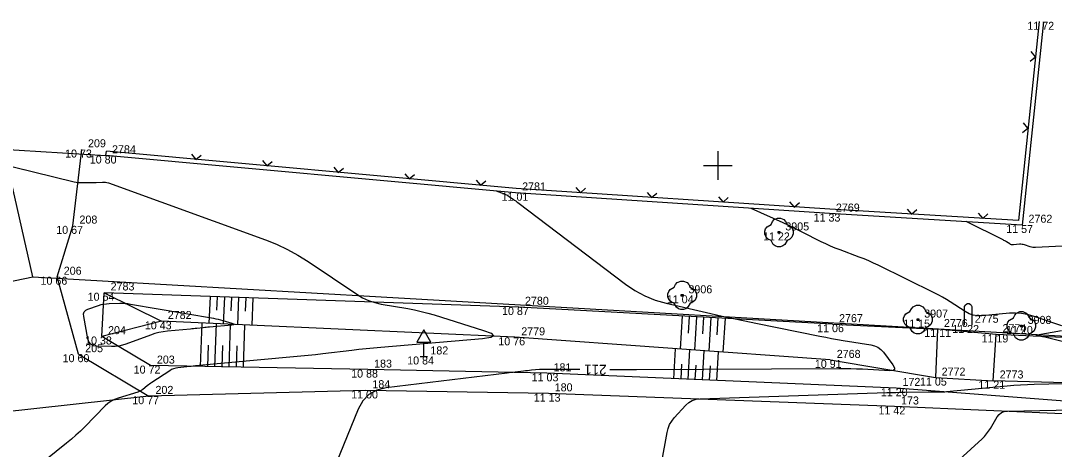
# Model space of a CAD drawing. Extents: x -703403 to -701924, y -1022520 to -1021856.
# Drawn here: x -702274.4 to -702238.23, y -1022259.93 to -1022244.93 of the extents above; entities that cross this region are included whole.
import ezdxf

# ---------------------------------------------------------------- set-up
doc = ezdxf.new("R2010")
doc.units = 0
for name, color, linetype in [('Ex_Contour Labels', 7, 'Continuous'), ('Ex_Major Contours', 7, 'Continuous'), ('Ex_Minor Contours', 7, 'Continuous'), ('Z_body', 7, 'Continuous'), ('Z_body_cisla', 7, 'Continuous'), ('Z_body_vysky_redukovane', 7, 'Continuous'), ('Z_cesta', 7, 'Continuous'), ('Z_dopravni_znacky', 7, 'Continuous'), ('Z_hektometricka_sit', 7, 'Continuous'), ('Z_hrany_paty', 7, 'Continuous'), ('Z_katastr_hranice', 7, 'Continuous'), ('Z_komunikace', 7, 'Continuous'), ('Z_ploty', 7, 'Continuous'), ('Z_ploty_znacky', 7, 'Continuous'), ('Z_pomnik_krizek', 7, 'Continuous'), ('Z_rozhranni', 7, 'Continuous'), ('Z_technicke_srafy', 7, 'Continuous'), ('Z_vstupy', 7, 'Continuous'), ('Z_zelen_jednotliva', 7, 'Continuous')]:
    doc.layers.add(name, color=color, linetype=linetype)

# ---------------------------------------------------------------- blocks, each defined once
blk = doc.blocks.new('POINT_DISPLAY')
blk.add_line((0, 0), (0, 0))
blk = doc.blocks.new('Z24')
for p, q in [((-0.28, 0.28), (-0.23, 0.38)), ((-0.23, 0.38), (-0.17, 0.45)), ((-0.17, 0.45), (-0.05, 0.5)), ((-0.05, 0.5), (0.05, 0.5)), ((0.05, 0.5), (0.17, 0.45)), ((0.17, 0.45), (0.23, 0.38)), ((0.23, 0.38), (0.28, 0.28)), ((-0.5, 0.05), (-0.47, 0.13)), ((-0.5, -0.05), (-0.5, 0.05)), ((-0.47, 0.13), (-0.42, 0.2)), ((-0.42, 0.2), (-0.28, 0.28)), ((-0.03, -0.03), (-0.03, 0.03)), ((-0.03, 0.03), (0.03, 0.03)), ((0.03, 0.03), (0.03, -0.03)), ((0.28, 0.28), (0.42, 0.2)), ((0.42, 0.2), (0.47, 0.13)), ((0.47, 0.13), (0.5, 0.05)), ((0.5, 0.05), (0.5, -0.05)), ((-0.45, -0.17), (-0.5, -0.05)), ((-0.38, -0.23), (-0.45, -0.17)), ((-0.28, -0.28), (-0.38, -0.23)), ((-0.2, -0.42), (-0.28, -0.28)), ((0.03, -0.03), (-0.03, -0.03)), ((0.28, -0.28), (0.2, -0.42)), ((0.38, -0.23), (0.28, -0.28)), ((0.45, -0.17), (0.38, -0.23)), ((0.5, -0.05), (0.45, -0.17)), ((-0.13, -0.47), (-0.2, -0.42)), ((-0.05, -0.5), (-0.13, -0.47)), ((0.05, -0.5), (-0.05, -0.5)), ((0.13, -0.47), (0.05, -0.5)), ((0.2, -0.42), (0.13, -0.47))]:
    blk.add_line(p, q)
blk = doc.blocks.new('Z414')
for p, q in [((-0.08, 0.72), (-0.03, 0.75)), ((-0.03, 0.75), (0.03, 0.75)), ((0.03, 0.75), (0.08, 0.72)), ((-0.13, 0.65), (-0.1, 0.7)), ((-0.13, 0), (-0.13, 0.65)), ((-0.1, 0.7), (-0.08, 0.72)), ((0.08, 0.72), (0.1, 0.7)), ((0.1, 0.7), (0.13, 0.65)), ((0.13, 0.65), (0.13, 0.6)), ((0.13, 0.6), (0.13, 0))]:
    blk.add_line(p, q)
blk = doc.blocks.new('Z527')
for p, q in [((0, 0.93), (-0.25, 0.5)), ((0.25, 0.5), (0, 0.93)), ((-0.25, 0.5), (0.25, 0.5)), ((0, 0), (0, 0.5)), ((-0.13, 0), (0.13, 0))]:
    blk.add_line(p, q)
blk = doc.blocks.new('Z212')
for p, q in [((-0.17, 0.17), (0, 0)), ((0, 0), (0.17, 0.17))]:
    blk.add_line(p, q)

msp = doc.modelspace()

# ---------------------------------------------------------------- linework, layer by layer
at = {"layer": 'Ex_Major Contours'}
for points in [[(-702257.763, -1022250.888), (-702257.475, -1022250.992), (-702257.431, -1022251.01), (-702257.389, -1022251.03), (-702257.348, -1022251.052), (-702257.308, -1022251.077), (-702257.151, -1022251.183), (-702257.112, -1022251.21), (-702257.073, -1022251.237), (-702257.035, -1022251.265), (-702256.997, -1022251.293), (-702253.237, -1022254.149), (-702252.908, -1022254.374), (-702252.56, -1022254.56), (-702252.195, -1022254.708), (-702251.811, -1022254.817), (-702250.242, -1022255.18), (-702249.849, -1022255.269), (-702249.456, -1022255.355), (-702249.062, -1022255.438), (-702248.668, -1022255.519), (-702246.43, -1022255.968), (-702246.226, -1022256.008), (-702246.021, -1022256.046), (-702245.816, -1022256.082), (-702245.611, -1022256.116), (-702244.652, -1022256.27), (-702244.522, -1022256.303), (-702244.405, -1022256.358), (-702244.3, -1022256.436), (-702244.21, -1022256.535), (-702243.873, -1022256.977), (-702243.816, -1022257.073), (-702243.816, -1022257.139), (-702243.871, -1022257.176), (-702243.982, -1022257.183), (-702244.941, -1022257.13), (-702245.147, -1022257.12), (-702245.353, -1022257.114), (-702245.56, -1022257.11), (-702245.766, -1022257.11), (-702252.852, -1022257.149), (-702253.177, -1022257.15), (-702253.502, -1022257.15), (-702253.779, -1022257.149)], [(-702254.829, -1022257.141), (-702255.965, -1022257.131), (-702256.035, -1022257.131), (-702256.104, -1022257.133), (-702256.174, -1022257.137), (-702256.243, -1022257.142), (-702256.522, -1022257.165), (-702256.591, -1022257.171), (-702256.66, -1022257.178), (-702256.73, -1022257.185), (-702256.799, -1022257.193), (-702257.091, -1022257.227), (-702257.162, -1022257.236), (-702257.234, -1022257.244), (-702257.306, -1022257.253), (-702257.377, -1022257.262), (-702261.613, -1022257.783), (-702261.939, -1022257.862), (-702262.211, -1022258.013), (-702262.427, -1022258.236), (-702262.589, -1022258.53), (-702263.356, -1022260.41)]]:
    msp.add_lwpolyline(points, dxfattribs=at)
at = {"layer": 'Ex_Minor Contours'}
for points in [[(-702276.05, -1022249.708), (-702272.524, -1022250.565), (-702272.459, -1022250.579), (-702272.393, -1022250.589), (-702272.328, -1022250.595), (-702272.261, -1022250.597), (-702271.971, -1022250.596), (-702271.916, -1022250.596), (-702271.862, -1022250.595), (-702271.808, -1022250.593), (-702271.754, -1022250.59), (-702271.538, -1022250.579), (-702271.484, -1022250.579), (-702271.431, -1022250.584), (-702271.379, -1022250.594), (-702271.328, -1022250.61), (-702265.833, -1022252.599), (-702265.443, -1022252.754), (-702265.064, -1022252.932), (-702264.697, -1022253.133), (-702264.341, -1022253.357), (-702262.635, -1022254.504), (-702262.434, -1022254.625), (-702262.224, -1022254.722), (-702262.005, -1022254.796), (-702261.777, -1022254.848), (-702260.845, -1022255.007), (-702260.613, -1022255.05), (-702260.383, -1022255.102), (-702260.154, -1022255.161), (-702259.928, -1022255.227), (-702258.201, -1022255.766), (-702257.931, -1022255.87), (-702257.846, -1022255.953), (-702257.946, -1022256.016), (-702258.233, -1022256.058), (-702261.796, -1022256.366), (-702262.05, -1022256.389), (-702262.305, -1022256.414), (-702262.559, -1022256.441), (-702262.813, -1022256.47), (-702263.828, -1022256.591), (-702264.082, -1022256.621), (-702264.336, -1022256.648), (-702264.59, -1022256.674), (-702264.845, -1022256.698), (-702268.278, -1022257.012), (-702268.356, -1022257.019), (-702268.433, -1022257.027), (-702268.51, -1022257.035), (-702268.588, -1022257.043), (-702268.897, -1022257.076), (-702268.973, -1022257.089), (-702269.046, -1022257.11), (-702269.116, -1022257.14), (-702269.182, -1022257.179), (-702269.806, -1022257.587), (-702269.848, -1022257.615), (-702269.888, -1022257.644), (-702269.928, -1022257.674), (-702269.967, -1022257.706), (-702270.122, -1022257.833), (-702270.162, -1022257.863), (-702270.204, -1022257.888), (-702270.249, -1022257.909), (-702270.295, -1022257.926), (-702270.987, -1022258.137), (-702271.114, -1022258.184), (-702271.232, -1022258.246), (-702271.342, -1022258.322), (-702271.442, -1022258.413), (-702272.153, -1022259.139), (-702272.306, -1022259.29), (-702272.463, -1022259.437), (-702272.624, -1022259.578), (-702272.789, -1022259.715), (-702274.666, -1022261.222)], [(-702237.962, -1022255.611), (-702238.971, -1022255.27), (-702239.175, -1022255.212), (-702239.381, -1022255.176), (-702239.59, -1022255.162), (-702239.801, -1022255.17), (-702240.766, -1022255.253), (-702240.919, -1022255.254), (-702241.066, -1022255.231), (-702241.207, -1022255.183), (-702241.341, -1022255.11), (-702241.868, -1022254.771), (-702242, -1022254.689), (-702242.135, -1022254.61), (-702242.273, -1022254.535), (-702242.412, -1022254.464), (-702244.395, -1022253.487), (-702244.557, -1022253.41), (-702244.72, -1022253.337), (-702244.886, -1022253.268), (-702245.053, -1022253.203), (-702245.724, -1022252.952), (-702245.891, -1022252.887), (-702246.056, -1022252.818), (-702246.219, -1022252.743), (-702246.38, -1022252.665), (-702247.048, -1022252.327), (-702247.213, -1022252.244), (-702247.379, -1022252.164), (-702247.546, -1022252.085), (-702247.713, -1022252.008), (-702248.838, -1022251.498)], [(-702237.002, -1022252.778), (-702238.884, -1022252.869), (-702238.933, -1022252.869), (-702238.981, -1022252.865), (-702239.029, -1022252.856), (-702239.076, -1022252.843), (-702239.267, -1022252.778), (-702239.312, -1022252.765), (-702239.357, -1022252.757), (-702239.403, -1022252.754), (-702239.449, -1022252.756), (-702239.66, -1022252.774), (-702239.693, -1022252.774), (-702239.725, -1022252.769), (-702239.756, -1022252.759), (-702239.786, -1022252.743), (-702239.901, -1022252.669), (-702239.93, -1022252.651), (-702239.959, -1022252.633), (-702239.989, -1022252.617), (-702240.02, -1022252.601), (-702241.316, -1022251.963)], [(-702236.842, -1022256.437), (-702238.602, -1022255.997), (-702238.629, -1022255.99), (-702238.657, -1022255.984), (-702238.685, -1022255.978), (-702238.713, -1022255.972), (-702238.824, -1022255.95), (-702238.845, -1022255.945), (-702238.852, -1022255.939), (-702238.845, -1022255.934), (-702238.824, -1022255.929), (-702237.973, -1022255.767)], [(-702251.978, -1022260.429), (-702251.78, -1022259.339), (-702251.744, -1022259.197), (-702251.689, -1022259.064), (-702251.616, -1022258.94), (-702251.525, -1022258.826), (-702251.121, -1022258.386), (-702251.014, -1022258.289), (-702250.895, -1022258.219), (-702250.764, -1022258.175), (-702250.621, -1022258.157), (-702244.084, -1022257.945), (-702243.929, -1022257.941), (-702243.774, -1022257.937), (-702243.618, -1022257.933), (-702243.463, -1022257.93), (-702242.638, -1022257.914), (-702242.584, -1022257.914), (-702242.531, -1022257.913), (-702242.478, -1022257.913), (-702242.425, -1022257.914), (-702242.212, -1022257.917), (-702242.159, -1022257.917), (-702242.106, -1022257.916), (-702242.053, -1022257.913), (-702242, -1022257.909), (-702239.875, -1022257.71), (-702239.641, -1022257.69), (-702239.406, -1022257.674), (-702239.171, -1022257.661), (-702238.936, -1022257.652), (-702237.902, -1022257.621)], [(-702238.212, -1022262.928), (-702238.477, -1022262.779), (-702238.753, -1022262.648), (-702241.827, -1022261.31), (-702242.045, -1022261.177), (-702242.136, -1022261.022), (-702242.101, -1022260.847), (-702241.938, -1022260.65), (-702240.756, -1022259.564), (-702240.673, -1022259.481), (-702240.596, -1022259.393), (-702240.526, -1022259.3), (-702240.463, -1022259.202), (-702240.224, -1022258.796), (-702240.157, -1022258.707), (-702240.076, -1022258.643), (-702239.98, -1022258.603), (-702239.869, -1022258.589), (-702237.026, -1022258.536)]]:
    msp.add_lwpolyline(points, dxfattribs=at)
msp.add_lwpolyline([(-702267.847, -1022255.655), (-702267.903, -1022255.661), (-702267.958, -1022255.667), (-702268.014, -1022255.673), (-702268.236, -1022255.7), (-702268.291, -1022255.706), (-702268.347, -1022255.712), (-702268.403, -1022255.718), (-702268.458, -1022255.723), (-702269.26, -1022255.796), (-702269.411, -1022255.815), (-702269.56, -1022255.844), (-702269.706, -1022255.882), (-702269.851, -1022255.93), (-702270.716, -1022256.25), (-702270.839, -1022256.289), (-702270.964, -1022256.316), (-702271.091, -1022256.331), (-702271.22, -1022256.335), (-702271.741, -1022256.324), (-702271.858, -1022256.305), (-702271.948, -1022256.255), (-702272.012, -1022256.174), (-702272.049, -1022256.062), (-702272.193, -1022255.276), (-702272.197, -1022255.188), (-702272.174, -1022255.116), (-702272.123, -1022255.061), (-702272.045, -1022255.021), (-702271.67, -1022254.893), (-702271.581, -1022254.866), (-702271.49, -1022254.846), (-702271.398, -1022254.834), (-702271.305, -1022254.828), (-702270.93, -1022254.818), (-702270.837, -1022254.818), (-702270.743, -1022254.823), (-702270.65, -1022254.832), (-702270.558, -1022254.845), (-702267.645, -1022255.342), (-702267.564, -1022255.358), (-702267.483, -1022255.376), (-702267.402, -1022255.397), (-702267.323, -1022255.42), (-702267.005, -1022255.519), (-702266.946, -1022255.542), (-702266.927, -1022255.56), (-702266.949, -1022255.574), (-702267.012, -1022255.583), (-702267.791, -1022255.65)], close=True, dxfattribs=at)
at = {"layer": 'Z_cesta'}
for p, q in [((-702272.57, -1022252.11), (-702272.26, -1022249.44)), ((-702273.12, -1022253.89), (-702272.57, -1022252.11)), ((-702272.37, -1022256.6), (-702273.12, -1022253.89)), ((-702272.37, -1022256.6), (-702269.91, -1022258.07))]:
    msp.add_line(p, q, dxfattribs=at)
at = {"layer": 'Z_hektometricka_sit'}
for p, q in [((-702250, -1022249.5), (-702250, -1022250.5)), ((-702250.5, -1022250), (-702249.5, -1022250))]:
    msp.add_line(p, q, dxfattribs=at)
at = {"layer": 'Z_hrany_paty'}
for p, q in [((-702271.56, -1022255.98), (-702271.47, -1022254.45)), ((-702256.97, -1022254.95), (-702271.47, -1022254.45)), ((-702271.47, -1022254.45), (-702269.47, -1022255.45)), ((-702245.99, -1022255.55), (-702256.97, -1022254.95)), ((-702269.47, -1022255.45), (-702271.56, -1022255.98)), ((-702257.1, -1022256.01), (-702269.47, -1022255.45)), ((-702245.99, -1022255.55), (-702242.31, -1022255.72)), ((-702269.86, -1022257), (-702271.56, -1022255.98)), ((-702246.07, -1022256.8), (-702257.1, -1022256.01)), ((-702227.97, -1022256.47), (-702240.26, -1022255.91)), ((-702246.07, -1022256.8), (-702242.39, -1022257.42)), ((-702262.25, -1022257.14), (-702269.86, -1022257)), ((-702255.98, -1022257.27), (-702262.25, -1022257.14)), ((-702243.76, -1022257.79), (-702255.98, -1022257.27)), ((-702228.28, -1022257.87), (-702240.37, -1022257.53)), ((-702232.18, -1022258.69), (-702243.76, -1022257.79))]:
    msp.add_line(p, q, dxfattribs=at)
at = {"layer": 'Z_katastr_hranice'}
for p, q in [((-702273.97, -1022253.89), (-702279.99, -1022227.44)), ((-702285.2, -1022256.2), (-702273.97, -1022253.89)), ((-702273.97, -1022253.89), (-702233.2, -1022256.23))]:
    msp.add_line(p, q, dxfattribs=at)
at = {"layer": 'Z_komunikace'}
for p, q in [((-702262.32, -1022257.87), (-702269.91, -1022258.07)), ((-702255.93, -1022257.98), (-702262.32, -1022257.87)), ((-702243.82, -1022258.43), (-702255.93, -1022257.98)), ((-702269.91, -1022258.07), (-702275.94, -1022258.73)), ((-702232.21, -1022258.94), (-702243.82, -1022258.43))]:
    msp.add_line(p, q, dxfattribs=at)
at = {"layer": 'Z_ploty'}
for p, q in [((-702238.76, -1022244.96), (-702239.48, -1022251.92)), ((-702238.61, -1022244.97), (-702239.35, -1022252.08)), ((-702271.42, -1022249.65), (-702271.4, -1022249.5)), ((-702257.08, -1022250.95), (-702271.42, -1022249.65)), ((-702257.06, -1022250.8), (-702271.4, -1022249.5)), ((-702246.09, -1022251.68), (-702257.08, -1022250.95)), ((-702246.08, -1022251.53), (-702257.06, -1022250.8)), ((-702239.35, -1022252.08), (-702246.09, -1022251.68)), ((-702239.48, -1022251.92), (-702246.08, -1022251.53))]:
    msp.add_line(p, q, dxfattribs=at)
at = {"layer": 'Z_rozhranni'}
for p, q in [((-702242.31, -1022255.72), (-702242.39, -1022257.42)), ((-702240.26, -1022255.91), (-702242.31, -1022255.72)), ((-702240.37, -1022257.53), (-702240.26, -1022255.91)), ((-702242.39, -1022257.42), (-702240.37, -1022257.53))]:
    msp.add_line(p, q, dxfattribs=at)
at = {"layer": 'Z_technicke_srafy'}
for p, q in [((-702267.77, -1022254.58), (-702267.81, -1022255.53)), ((-702267.52, -1022254.59), (-702267.54, -1022255.06)), ((-702267.27, -1022254.59), (-702267.31, -1022255.55)), ((-702267.02, -1022254.6), (-702267.04, -1022255.08)), ((-702266.77, -1022254.61), (-702266.81, -1022255.57)), ((-702266.52, -1022254.62), (-702266.54, -1022255.1)), ((-702266.27, -1022254.63), (-702266.31, -1022255.59)), ((-702251.25, -1022255.26), (-702251.32, -1022256.42)), ((-702251, -1022255.28), (-702251.04, -1022255.86)), ((-702250.75, -1022255.29), (-702250.82, -1022256.46)), ((-702250.5, -1022255.3), (-702250.54, -1022255.89)), ((-702250.25, -1022255.32), (-702250.32, -1022256.5)), ((-702250, -1022255.33), (-702250.04, -1022255.92)), ((-702249.75, -1022255.34), (-702249.83, -1022256.53)), ((-702268.1, -1022257.03), (-702268.05, -1022255.51)), ((-702267.6, -1022257.04), (-702267.55, -1022255.54)), ((-702267.1, -1022257.05), (-702267.05, -1022255.56)), ((-702266.6, -1022257.06), (-702266.55, -1022255.58)), ((-702267.85, -1022257.04), (-702267.82, -1022256.28)), ((-702267.35, -1022257.05), (-702267.32, -1022256.3)), ((-702266.85, -1022257.06), (-702266.82, -1022256.31)), ((-702251.54, -1022257.46), (-702251.48, -1022256.41)), ((-702251.04, -1022257.48), (-702250.98, -1022256.45)), ((-702250.54, -1022257.5), (-702250.48, -1022256.48)), ((-702250.04, -1022257.52), (-702249.98, -1022256.52)), ((-702251.29, -1022257.47), (-702251.26, -1022256.95)), ((-702250.79, -1022257.49), (-702250.76, -1022256.98)), ((-702250.29, -1022257.51), (-702250.26, -1022257.01))]:
    msp.add_line(p, q, dxfattribs=at)
at = {"layer": 'Z_vstupy'}
msp.add_line((-702277.46, -1022249.28), (-702271.42, -1022249.65), dxfattribs=at)

# ---------------------------------------------------------------- block references
at = {"layer": 'Z_body'}
for p in [(-702238.61, -1022244.97), (-702272.26, -1022249.44), (-702271.42, -1022249.65), (-702257.08, -1022250.95), (-702246.09, -1022251.68), (-702272.57, -1022252.11), (-702239.35, -1022252.08), (-702247.86, -1022252.34), (-702273.12, -1022253.89), (-702271.47, -1022254.45), (-702251.25, -1022254.54), (-702256.97, -1022254.95), (-702269.47, -1022255.45), (-702243, -1022255.39), (-702245.99, -1022255.55), (-702242.31, -1022255.72), (-702241.24, -1022255.58), (-702239.38, -1022255.61), (-702271.56, -1022255.98), (-702257.1, -1022256.01), (-702240.26, -1022255.91), (-702272.37, -1022256.6), (-702260.29, -1022256.68), (-702246.07, -1022256.8), (-702269.86, -1022257), (-702262.25, -1022257.14), (-702255.98, -1022257.27), (-702242.39, -1022257.42), (-702240.37, -1022257.53), (-702262.32, -1022257.87), (-702255.93, -1022257.98), (-702243.76, -1022257.79), (-702269.91, -1022258.07), (-702243.82, -1022258.43)]:
    msp.add_blockref('POINT_DISPLAY', p, dxfattribs=at)
at = {"layer": 'Z_dopravni_znacky'}
msp.add_blockref('Z527', (-702260.29, -1022256.68), dxfattribs=at)
at = {"layer": 'Z_ploty_znacky'}
for p, rotation in [((-702238.89, -1022246.2), 84.1), ((-702239.15, -1022248.69), 84.1), ((-702268.27, -1022249.79), -5.199999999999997), ((-702265.78, -1022250.01), -5.199999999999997), ((-702263.29, -1022250.24), -5.199999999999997), ((-702260.8, -1022250.47), -5.199999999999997), ((-702258.31, -1022250.69), -5.199999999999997), ((-702254.81, -1022250.95), -3.800000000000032), ((-702252.32, -1022251.12), -3.800000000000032), ((-702249.82, -1022251.28), -3.800000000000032), ((-702247.33, -1022251.45), -3.800000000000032), ((-702243.22, -1022251.7), -3.400000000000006), ((-702240.73, -1022251.85), -3.400000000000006)]:
    msp.add_blockref('Z212', p, dxfattribs=dict(at, rotation=rotation))
at = {"layer": 'Z_pomnik_krizek'}
msp.add_blockref('Z414', (-702241.24, -1022255.58), dxfattribs=at)
at = {"layer": 'Z_zelen_jednotliva'}
for p in [(-702247.86, -1022252.34), (-702251.25, -1022254.54), (-702243, -1022255.39), (-702239.38, -1022255.61)]:
    msp.add_blockref('Z24', p, dxfattribs=at)

# ---------------------------------------------------------------- texts
at = {"layer": 'Ex_Contour Labels'}
msp.add_text('211', height=0.35, rotation=179.5503, dxfattribs=at).set_placement((-702253.894, -1022256.973))
at = {"layer": 'Z_body_cisla'}
for s, p in [('209', (-702272.04, -1022249.36)), ('2784', (-702271.2, -1022249.57)), ('2781', (-702256.85, -1022250.87)), ('2769', (-702245.87, -1022251.61)), ('208', (-702272.34, -1022252.03)), ('2762', (-702239.13, -1022252)), ('3905', (-702247.64, -1022252.27)), ('206', (-702272.89, -1022253.82)), ('2783', (-702271.25, -1022254.37)), ('3906', (-702251.03, -1022254.47)), ('2780', (-702256.75, -1022254.87)), ('2782', (-702269.25, -1022255.37)), ('3907', (-702242.78, -1022255.32)), ('2767', (-702245.76, -1022255.48)), ('2776', (-702242.09, -1022255.65)), ('2775', (-702241.01, -1022255.5)), ('3908', (-702239.16, -1022255.54)), ('204', (-702271.34, -1022255.9)), ('2779', (-702256.88, -1022255.94)), ('2774', (-702240.04, -1022255.83)), ('205', (-702272.14, -1022256.53)), ('182', (-702260.06, -1022256.61)), ('2768', (-702245.84, -1022256.73)), ('203', (-702269.63, -1022256.93)), ('183', (-702262.03, -1022257.07)), ('181', (-702255.75, -1022257.2)), ('2772', (-702242.17, -1022257.35)), ('2773', (-702240.14, -1022257.45)), ('184', (-702262.09, -1022257.79)), ('180', (-702255.71, -1022257.9)), ('172', (-702243.54, -1022257.71)), ('202', (-702269.68, -1022257.99)), ('173', (-702243.59, -1022258.36))]:
    msp.add_text(s, height=0.28, dxfattribs=at).set_placement(p)
at = {"layer": 'Z_body_vysky_redukovane'}
for s, p in [('11 72', (-702239.17, -1022245.25)), ('10 73', (-702272.843, -1022249.72)), ('10 80', (-702271.98, -1022249.93)), ('11 01', (-702257.57, -1022251.23)), ('11 33', (-702246.65, -1022251.96)), ('10 67', (-702273.153, -1022252.39)), ('11 57', (-702239.91, -1022252.36)), ('11 22', (-702248.42, -1022252.62)), ('10 66', (-702273.703, -1022254.17)), ('10 54', (-702272.053, -1022254.73)), ('11 04', (-702251.787, -1022254.82)), ('10 87', (-702257.553, -1022255.23)), ('10 43', (-702270.053, -1022255.73)), ('11 15', (-702243.513, -1022255.67)), ('11 06', (-702246.527, -1022255.83)), ('11 11', (-702242.777, -1022256)), ('11 22', (-702241.8, -1022255.86)), ('11 20', (-702239.917, -1022255.89)), ('10 38', (-702272.143, -1022256.26)), ('10 76', (-702257.683, -1022256.29)), ('11 19', (-702240.773, -1022256.19)), ('10 60', (-702272.93, -1022256.88)), ('10 84', (-702260.873, -1022256.96)), ('10 91', (-702246.607, -1022257.08)), ('10 72', (-702270.443, -1022257.28)), ('10 88', (-702262.833, -1022257.42)), ('11 03', (-702256.517, -1022257.55)), ('11 05', (-702242.927, -1022257.7)), ('11 21', (-702240.883, -1022257.81)), ('11 00', (-702262.833, -1022258.15)), ('11 13', (-702256.443, -1022258.26)), ('11 20', (-702244.297, -1022258.07)), ('10 77', (-702270.493, -1022258.35)), ('11 42', (-702244.38, -1022258.71))]:
    msp.add_text(s, height=0.28, dxfattribs=at).set_placement(p)

doc.saveas('drawing.dxf')
